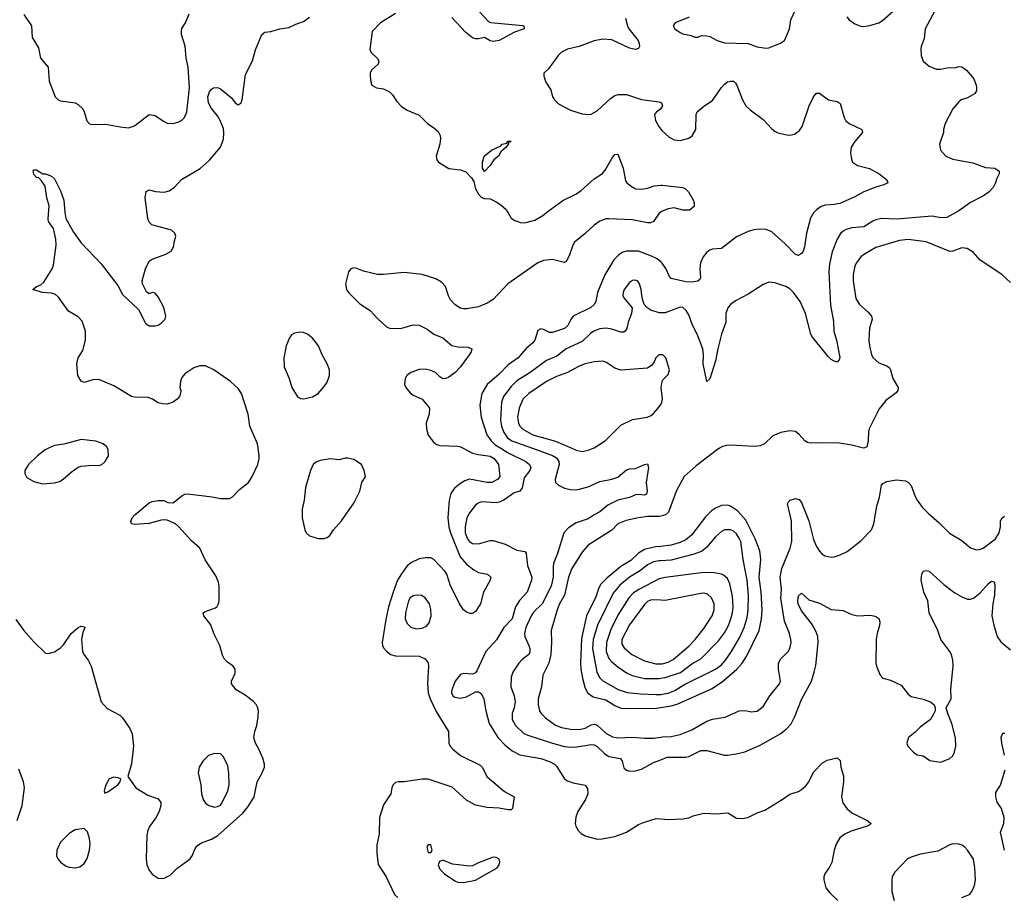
# Model space of a CAD drawing. Header units: inches. Extents: x 1834610 to 2027685, y 642842 to 774116.
# Tile 330 of 632: x 1925676 to 1932317, y 706971 to 712891. Entities that reach past the tile are written whole.
import ezdxf

# ---------------------------------------------------------------- set-up
doc = ezdxf.new("R2010")
doc.units = ezdxf.units.IN
doc.header["$MEASUREMENT"] = 0
for name, color, linetype in [('B9720', 7, 'Continuous'), ('B9721', 7, 'Continuous'), ('B9730', 7, 'Continuous'), ('B9731', 7, 'Continuous')]:
    doc.layers.add(name, color=color, linetype=linetype)

msp = doc.modelspace()

# ---------------------------------------------------------------- linework, layer by layer
at = {"layer": 'B9720', "color": 5}
for points, elevation in [([(1925650, 708844), (1925703, 708770), (1925770, 708693.4), (1925850, 708618.8), (1925870, 708616), (1925910, 708626.8), (1925950, 708654), (1925970, 708674.8), (1926022.9, 708750), (1926070, 708790.5), (1926090, 708799.1), (1926110, 708796), (1926114, 708790), (1926102, 708758), (1926093.4, 708710), (1926099.5, 708630), (1926108.1, 708608.1), (1926138, 708570), (1926157.1, 708530), (1926226, 708290), (1926265.8, 708245.8), (1926350, 708199.1), (1926370, 708182.8), (1926419.1, 708110), (1926433.4, 708073.4), (1926443.2, 707990), (1926428.8, 707871.2), (1926406, 707786), (1926458.8, 707710), (1926539.2, 707659.2), (1926610, 707634.4), (1926626.7, 707610), (1926628.8, 707590), (1926616, 707550), (1926593.3, 707506.7), (1926550.2, 707449.8), (1926539.1, 707420.9), (1926533.8, 707390), (1926529.1, 707230), (1926533.4, 707190), (1926550, 707153.4), (1926568.3, 707128.3), (1926610, 707100.4), (1926630, 707097.1), (1926650, 707100.5), (1926690, 707120.7), (1926734.7, 707165.2), (1926824.7, 707230), (1926838.3, 707250), (1926860.3, 707299.7), (1926877.4, 707322.6), (1926902.3, 707337.7), (1926970, 707362.7), (1927011.6, 707388.4), (1927181.9, 707538.1), (1927216.6, 707583.4), (1927257.2, 707650), (1927276.4, 707750), (1927311.1, 707810), (1927326.6, 707850), (1927326.9, 707870), (1927316, 707910), (1927289.7, 707970), (1927265.7, 708010), (1927255, 708050), (1927261.6, 708090), (1927274.7, 708130), (1927283.9, 708190), (1927286.2, 708230), (1927282.6, 708250), (1927271.8, 708271.8), (1927251.7, 708291.7), (1927195.5, 708335.5), (1927136.2, 708370), (1927105.1, 708410), (1927103.7, 708430), (1927130, 708482), (1927129.5, 708510), (1927114.5, 708530), (1927076.6, 708556.6), (1927057, 708577), (1927044.4, 708604.4), (1927025.3, 708670), (1926985.8, 708750), (1926964.4, 708810), (1926917, 708870), (1926913.2, 708890), (1926922.4, 708897.6), (1926996.3, 708923.7), (1927007.7, 708932.3), (1927016.2, 708950), (1927020.5, 708970), (1927021.6, 709070), (1927016.6, 709096.6), (1926999.1, 709139.1), (1926926.7, 709246.7), (1926890, 709325.2), (1926835.3, 709375.3), (1926749.3, 709470), (1926726, 709490), (1926670, 709514), (1926650, 709516.9), (1926630, 709515.4), (1926550, 709491.5), (1926450, 709484.7), (1926429.2, 709490), (1926425.1, 709505.1), (1926434.5, 709530), (1926452.3, 709550), (1926548.5, 709631.5), (1926570, 709641.6), (1926610, 709648), (1926647.3, 709647.3), (1926674.4, 709634.4), (1926710, 709630.8), (1926770, 709679.1), (1926790, 709690.6), (1926810, 709693.4), (1926973.2, 709673.2), (1927030, 709660.7), (1927090, 709661), (1927110, 709671.3), (1927158.4, 709721.6), (1927219.3, 709770), (1927243.7, 709810), (1927280.9, 709890), (1927292, 709930), (1927292, 709950), (1927284.9, 710000)], 420), ([(1925870.3, 710000), (1925847.7, 709990), (1925795.5, 709950), (1925734, 709890), (1925711, 709850), (1925711.3, 709830), (1925723.5, 709803.5), (1925770, 709774.8), (1925830, 709760.7), (1925910, 709767.3), (1925944.1, 709775.9), (1925969.5, 709790.5), (1926022, 709838), (1926070, 709872.7), (1926090, 709879.3), (1926170, 709885.5), (1926210, 709883.8), (1926230, 709890.6), (1926252.3, 709910), (1926275.1, 709950), (1926272.9, 709987.1), (1926267.1, 710000)], 440), ([(1928667.5, 710000), (1928730, 709966.7), (1928770, 709957), (1928850, 709946.8), (1928876.1, 709930), (1928904.7, 709890), (1928913.2, 709830), (1928913.4, 709810), (1928899, 709790), (1928860.7, 709770), (1928830.1, 709769.9), (1928710, 709791), (1928678.8, 709781.2), (1928641.5, 709758.5), (1928607.8, 709730), (1928584.8, 709695.2), (1928571.8, 709650), (1928564.3, 709530), (1928570.6, 709470), (1928580.6, 709430), (1928647.6, 709267.6), (1928690, 709217.6), (1928739.5, 709179.5), (1928770, 709163.1), (1928831, 709150), (1928852.7, 709130), (1928850.3, 709110), (1928805.3, 709030), (1928783.9, 708950), (1928750, 708898.7), (1928730, 708884.7), (1928713.5, 708886.5), (1928690, 708895.4), (1928669.6, 708910), (1928641.7, 708950), (1928579.8, 709079.8), (1928555.8, 709150), (1928543.4, 709170), (1928470, 709249.8), (1928450, 709261.4), (1928410, 709261.8), (1928370, 709253.8), (1928319.6, 709230), (1928290, 709207.7), (1928250, 709153.3), (1928224.5, 709110), (1928194.6, 709030), (1928162.9, 708930), (1928144.4, 708844.4), (1928120.8, 708690), (1928122.4, 708670), (1928130, 708653), (1928150, 708630.3), (1928178, 708610), (1928210, 708600.7), (1928370, 708597.1), (1928410, 708579), (1928430, 708553), (1928433.4, 708530), (1928425.8, 708410), (1928430.9, 708350), (1928443.7, 708310), (1928485.3, 708225.3), (1928567.3, 708090), (1928570.1, 708010.1), (1928580.2, 707990), (1928598.2, 707970), (1928650, 707928.1), (1928782.4, 707862.4), (1928795.3, 707850), (1928830, 707784.4), (1928945.8, 707685.8), (1929010.6, 707650), (1929000.7, 707570), (1928990, 707560.9), (1928970, 707561.3), (1928910, 707573.3), (1928830, 707577.6), (1928750, 707592.3), (1928690, 707626), (1928593.5, 707713.5), (1928430, 707769), (1928390, 707768.9), (1928269.6, 707749.6), (1928230, 707749.3), (1928210, 707745.2), (1928192.8, 707727.2), (1928184.9, 707710), (1928179.1, 707670), (1928130, 707594), (1928102.8, 707510), (1928100.2, 707399.8), (1928083.9, 707323.9), (1928083.7, 707270), (1928093, 707193), (1928146.7, 707110), (1928203, 706990), (1928226.8, 706970)], 420), ([(1928921, 710000), (1928970, 709969.1), (1929090, 709911.5), (1929114, 709890), (1929122.8, 709870), (1929116.1, 709850), (1929078.3, 709801.6), (1929065.9, 709734.1), (1929050, 709711.1), (1929010, 709699.8), (1928940.9, 709650), (1928910, 709636.5), (1928890, 709632.8), (1928790, 709638.4), (1928769.4, 709630.6), (1928750, 709615.8), (1928710, 709564.7), (1928692.9, 709530), (1928679.8, 709470), (1928680.9, 709430), (1928696.6, 709390), (1928710, 709371.3), (1928730, 709358.6), (1928770, 709354.5), (1928850, 709377.7), (1928870, 709378.5), (1928950, 709353.8), (1929030, 709312.9), (1929083.1, 709303.1), (1929093.1, 709290), (1929101.2, 709210), (1929130.2, 709130), (1929128.6, 709110), (1929099.3, 709030), (1929047.8, 708972.2), (1929019.3, 708930), (1928996.6, 708850), (1928941.3, 708790), (1928892.9, 708707.1), (1928819.1, 708630), (1928760.3, 708499.8), (1928750, 708486), (1928730, 708477), (1928670, 708480.7), (1928650, 708474), (1928614, 708430), (1928590.4, 708370), (1928587.9, 708350), (1928598, 708330), (1928610, 708322), (1928650, 708314), (1928690, 708322.4), (1928750, 708357.3), (1928770, 708357.3), (1928781, 708350), (1928790, 708342.8), (1928807.2, 708307.2), (1928819.1, 708230), (1928842.5, 708142.6), (1928901.8, 708050), (1928950, 707998.2), (1928998.7, 707958.7), (1929050, 707931.1), (1929190, 707906.5), (1929250, 707888.1), (1929283.1, 707870), (1929296.7, 707856.7), (1929350.6, 707770), (1929370, 707757.6), (1929410, 707743.1), (1929490, 707727.7), (1929505.3, 707705.3), (1929507.2, 707670), (1929491.7, 707630), (1929439.5, 707550), (1929427.7, 707512.3), (1929422.4, 707470), (1929426, 707450), (1929442.9, 707422.9), (1929462.3, 707402.3), (1929490, 707384.9), (1929570, 707363), (1929605.2, 707365.2), (1929690, 707381.6), (1929770, 707410.6), (1929850, 707462), (1929883.3, 707476.7), (1929970, 707502), (1930000, 707499.6)], 440), ([(1929135, 710000), (1929270, 709951.8), (1929295.8, 709935.8), (1929311.5, 709910), (1929313.7, 709890), (1929287.8, 709790), (1929290.4, 709770), (1929310.5, 709750), (1929350, 709731.6), (1929390, 709722.4), (1929430, 709719.7), (1929450, 709723.2), (1929510, 709740.7), (1929590, 709776.5), (1929670, 709792.3), (1929710, 709805.5), (1929770, 709855.3), (1929790, 709862), (1929830, 709862.6), (1929890, 709890.3), (1929910, 709894), (1929916.5, 709870), (1929902.4, 709770), (1929908.9, 709711.1), (1929903, 709690), (1929890, 709682.6), (1929850, 709687.9), (1929830, 709685.8), (1929790, 709667.8), (1929709.6, 709650.4), (1929643.9, 709616), (1929590, 709571.9), (1929550, 709551.7), (1929510, 709524.1), (1929430, 709497.7), (1929377.7, 709462.3), (1929345.8, 709430), (1929302.6, 709290), (1929277.8, 709230), (1929273.7, 709206.3), (1929274.2, 709130), (1929261.7, 709070), (1929199.1, 708950), (1929144, 708896), (1929125.1, 708870), (1929090.1, 708790), (1929081, 708750), (1929083.5, 708730), (1929111.1, 708670), (1929116.9, 708650), (1929116.4, 708623.6), (1929110, 708609.7), (1929065.3, 708574.7), (1929042.3, 708550), (1929003.2, 708490), (1928990, 708456), (1928987.7, 708390), (1929010.2, 708330), (1929016.8, 708290), (1929012.2, 708250), (1928997.8, 708210), (1928998.4, 708170), (1929019.2, 708130), (1929076.9, 708076.9), (1929104, 708064), (1929270, 708011.6), (1929350, 707989.5), (1929390, 707984.1), (1929433.6, 707986.4), (1929530, 708002.3), (1929550, 708000.2), (1929570, 707989.2), (1929621.2, 707941.2), (1929650, 707921.8), (1929727.6, 707907.6), (1929739.5, 707890), (1929750, 707844), (1929767.8, 707827.7), (1929790, 707821.3), (1929830, 707824.6), (1929870, 707836), (1929950, 707880.2), (1930000, 707899.2)], 460), ([(1929400.4, 710000), (1929430, 709987.3), (1929470, 709978.5), (1929510, 709986), (1929543.4, 710000)], 480), ([(1930000, 709542.1), (1929990, 709539.6), (1929910, 709538.8), (1929850, 709531.8), (1929767.7, 709512.3), (1929710.5, 709489.5), (1929670, 709448.2), (1929510, 709346.6), (1929470, 709299.2), (1929399, 709190), (1929377.9, 709130), (1929351.2, 709010), (1929316.8, 708950), (1929300.7, 708910), (1929259.7, 708770), (1929263.9, 708690), (1929258.7, 708610), (1929244.3, 708550), (1929205, 708470), (1929195.2, 708390), (1929174, 708310), (1929172.2, 708270), (1929181.3, 708230), (1929192.8, 708210), (1929221.6, 708181.6), (1929290, 708132.6), (1929330, 708116.1), (1929390, 708105.6), (1929450, 708103.1), (1929490, 708112.1), (1929530, 708135), (1929550, 708138.8), (1929570, 708132.1), (1929630, 708077.8), (1929674.1, 708054.1), (1929710, 708047.8), (1929810, 708050.7), (1929890, 708043.5), (1929950, 708044.5), (1930000, 708051.6)], 480), ([(1930000, 709338.4), (1929965.1, 709334.9), (1929890, 709316.9), (1929850, 709291.9), (1929797.1, 709242.9), (1929730, 709201.4), (1929635.2, 709124.8), (1929596.7, 709083.3), (1929582.5, 709057.5), (1929561.6, 708998.4), (1929499.1, 708870), (1929464.3, 708715.7), (1929459.6, 708550), (1929461.6, 708510), (1929472.2, 708450), (1929487.6, 708387.6), (1929505.8, 708350), (1929544.1, 708324.1), (1929630, 708303.8), (1929690, 708264.1), (1929730, 708247.9), (1929770, 708243.6), (1929970, 708248), (1930000, 708252.4)], 520), ([(1930000, 709241.7), (1929990, 709241.2), (1929950, 709234), (1929910, 709213.6), (1929863.9, 709176.1), (1929788.5, 709130), (1929723.4, 709076.6), (1929678, 709022), (1929573.1, 708806.9), (1929543.6, 708710), (1929540.5, 708650), (1929569.6, 708489.6), (1929590, 708452.4), (1929610, 708431.9), (1929713.2, 708373.2), (1929772.9, 708352.9), (1929862.8, 708342.8), (1929970, 708338.5), (1930000, 708339.9)], 540), ([(1930000, 709121.3), (1929990, 709118.7), (1929852, 709048), (1929815.6, 709024.4), (1929785.4, 708990), (1929710, 708875.3), (1929662.4, 708777.6), (1929633.3, 708690), (1929631, 708630), (1929650, 708582.3), (1929670, 708558.6), (1929710, 708526.2), (1929770, 708485.6), (1929807.9, 708467.9), (1929890, 708447), (1929990, 708446.7), (1930000, 708448.7)], 560), ([(1930000, 708975.4), (1929950, 708978.5), (1929930, 708975.5), (1929910, 708965.7), (1929890, 708946.6), (1929790, 708808.8), (1929737.3, 708710), (1929738.3, 708678.3), (1929752.9, 708652.9), (1929804.9, 708610), (1929890, 708567.3), (1929965.7, 708545.7), (1930000, 708545.9)], 580), ([(1925658.5, 707490), (1925691.3, 707590), (1925708.2, 707710), (1925701.3, 707750), (1925670, 707835.1)], 420)]:
    msp.add_lwpolyline(points, dxfattribs=dict(at, elevation=elevation))
for points, elevation in [([(1927890, 709934), (1927870, 709934), (1927830, 709922), (1927770, 709929.2), (1927702.5, 709917.5), (1927673.7, 709906.3), (1927656, 709890), (1927636.3, 709850), (1927604.1, 709735.9), (1927594.9, 709650), (1927580.5, 709590), (1927581.3, 709530), (1927598, 709450), (1927607.3, 709430), (1927630, 709408.2), (1927690, 709390.4), (1927729.5, 709390.5), (1927750, 709399.1), (1927767.5, 709412.5), (1927792.7, 709450), (1927846, 709510), (1927929.2, 709630), (1927969, 709710), (1927984, 709770), (1928009, 709810), (1927999.3, 709850), (1927981.2, 709890), (1927930, 709924)], 420), ([(1928350, 709009.7), (1928330, 709003.5), (1928310.4, 708990), (1928299, 708970), (1928278.2, 708890), (1928274.9, 708850), (1928290, 708817.1), (1928313.6, 708793.6), (1928350, 708781.7), (1928390, 708786.3), (1928420.4, 708799.6), (1928438.2, 708821.8), (1928450.9, 708869.1), (1928450, 708915.3), (1928439.7, 708950), (1928410, 708991.8), (1928386.6, 709006.6)], 440), ([(1926990, 707942), (1926950, 707926.6), (1926910.4, 707889.7), (1926886.4, 707850), (1926880.4, 707810), (1926897, 707730), (1926902, 707670), (1926912.7, 707630), (1926930, 707605.5), (1926950.8, 707590), (1926990, 707580.3), (1927010, 707583.1), (1927030, 707592.7), (1927042, 707610), (1927079.8, 707690), (1927088.7, 707730), (1927086.6, 707806.6), (1927078.8, 707858.8), (1927050, 707919), (1927030, 707938)], 440), ([(1926310, 707780.9), (1926278.8, 707770), (1926256, 707730), (1926246, 707690), (1926250, 707674), (1926270, 707682), (1926337.2, 707730), (1926354, 707750), (1926358, 707770), (1926338, 707778)], 420), ([(1926110, 707436), (1926050, 707425.6), (1926010, 707401.3), (1925950, 707343.6), (1925925.8, 707290), (1925924.7, 707250), (1925932.9, 707230), (1925950, 707208.9), (1925990, 707181.3), (1926010, 707173.8), (1926050, 707169.2), (1926082.4, 707177.6), (1926110, 707199.5), (1926130, 707233.4), (1926145.8, 707290), (1926150.9, 707330), (1926147, 707367), (1926133.4, 707413.4)], 420), ([(1928450, 707326), (1928430, 707326), (1928422, 707310), (1928430, 707274), (1928450, 707274), (1928458, 707290)], 440), ([(1928870, 707241.2), (1928770, 707204), (1928730, 707184), (1928710, 707181.2), (1928595.1, 707195.1), (1928530, 707222), (1928506.4, 707213.6), (1928498.8, 707190), (1928510, 707161), (1928541, 707130), (1928610, 707082), (1928630, 707073.4), (1928670, 707070.6), (1928750, 707087.3), (1928896, 707170), (1928909.2, 707190), (1928914, 707210), (1928909, 707229), (1928890, 707239)], 440)]:
    msp.add_lwpolyline(points, close=True, dxfattribs=dict(at, elevation=elevation))
at = {"layer": 'B9721', "color": 5}
for points, elevation in [([(1928742, 712982), (1928838.3, 712878.3), (1928851.8, 712871.8), (1929070, 712852.4), (1929076, 712850), (1929078, 712830), (1929013.9, 712806.1), (1928910, 712751), (1928870, 712744.1), (1928848.2, 712748.2), (1928810, 712769.7), (1928770, 712761.5), (1928750, 712761.5), (1928730, 712768.5), (1928684.5, 712804.5), (1928590, 712905.3)], 420), ([(1925704.6, 712924.6), (1925754.9, 712850), (1925760.3, 712770), (1925801.6, 712701.6), (1925816, 712630), (1925867.2, 712570), (1925875.3, 712475.3), (1925914.8, 712370), (1925932.5, 712352.5), (1925950, 712343.8), (1926050, 712330.4), (1926070, 712319.1), (1926100.5, 712290), (1926110.4, 712270), (1926127.9, 712207.9), (1926147.3, 712187.3), (1926170, 712182.8), (1926253.6, 712186.4), (1926352.7, 712167.3), (1926410, 712161.3), (1926450, 712174.9), (1926550, 712250.7), (1926590, 712244.9), (1926645.1, 712205.1), (1926670, 712193), (1926710, 712190.4), (1926750, 712201.6), (1926770, 712213), (1926788.4, 712231.6), (1926804, 712270), (1926820.2, 712430), (1926812.1, 712570), (1926798, 712630), (1926791.1, 712711.1), (1926768, 712790), (1926767, 712813), (1926770, 712830.6), (1926793.3, 712870), (1926819.5, 712930)], 440), ([(1927284.9, 710000), (1927280.7, 710030), (1927228.7, 710148.7), (1927217.6, 710230), (1927171, 710370), (1927150, 710403.6), (1927098.7, 710450), (1926985.1, 710530), (1926930, 710555.4), (1926890, 710555.1), (1926850, 710542.3), (1926790, 710501.1), (1926770, 710476.2), (1926760.3, 710450), (1926756.4, 710410), (1926761.6, 710390), (1926760.5, 710370), (1926753.4, 710350), (1926737.3, 710330), (1926710.8, 710310), (1926670, 710298.4), (1926639.1, 710299.1), (1926610, 710307.3), (1926571, 710331), (1926542.3, 710342.3), (1926450, 710344.2), (1926430, 710349.8), (1926310, 710420.2), (1926210, 710462.9), (1926170, 710462.4), (1926110, 710444.2), (1926090, 710451.8), (1926067.2, 710490), (1926061, 710570), (1926069.6, 710610), (1926101.3, 710658.7), (1926119.6, 710730), (1926118.9, 710790), (1926097.2, 710857.3), (1926070, 710887.3), (1926005.5, 710925.5), (1925938.4, 711018.4), (1925917, 711037), (1925890, 711045.1), (1925828, 711050), (1925764, 711070), (1925788.7, 711090), (1925818.3, 711101.7), (1925839.5, 711120.5), (1925894.3, 711210), (1925904.7, 711235.3), (1925922, 711370), (1925919.1, 711410), (1925902.7, 711482.7), (1925871, 711530), (1925867.2, 711547.2), (1925875.5, 711635.5), (1925859.7, 711690), (1925846.9, 711766.9), (1925823.6, 711803.6), (1925803.7, 711823.7), (1925790, 711827.3), (1925770, 711846.6), (1925767.2, 711872.8), (1925770, 711878), (1925790, 711878), (1925830.9, 711850.9), (1925850, 711850.7), (1925890, 711834.9), (1925910, 711816.3), (1925950, 711737.3), (1925973.1, 711673.1), (1925979.1, 711590), (1925987.6, 711550), (1926038.4, 711458.4), (1926090, 711385.5), (1926224.8, 711244.8), (1926337.8, 711097.8), (1926370, 711036.3), (1926477, 710937), (1926523.4, 710843.4), (1926550, 710826.8), (1926590, 710826.8), (1926610, 710830.8), (1926630, 710842.8), (1926656, 710870), (1926660.9, 710890), (1926647, 710950), (1926610, 711021.2), (1926590, 711046), (1926568.4, 711051.6), (1926550, 711041.2), (1926530, 711054), (1926502.9, 711110), (1926502, 711130), (1926524.5, 711210), (1926550, 711261), (1926570, 711276.3), (1926662, 711310), (1926698, 711330), (1926716.4, 711363.6), (1926718, 711390), (1926728.7, 711430), (1926722, 711450), (1926699, 711470), (1926582, 711502), (1926567.9, 711507.9), (1926550, 711525.2), (1926540.5, 711550), (1926522.4, 711690), (1926527.9, 711732.1), (1926550, 711743), (1926592.8, 711732.8), (1926650, 711727), (1926683.8, 711736.2), (1926720.1, 711759.9), (1926766.3, 711813.7), (1926892.5, 711887.5), (1926956.1, 711943.9), (1927029.7, 712030.3), (1927050, 712084.7), (1927053.2, 712126.8), (1927050, 712156), (1927028, 712210), (1927010, 712241.1), (1926970, 712291.3), (1926948.9, 712330), (1926944.2, 712370), (1926956.2, 712403.8), (1926970, 712422), (1926984, 712430), (1927010, 712432.4), (1927030, 712423.7), (1927103.5, 712363.5), (1927130, 712329.1), (1927150, 712316.5), (1927169.6, 712330), (1927176, 712350), (1927199.5, 712520.5), (1927247, 712613), (1927267.3, 712687.3), (1927309.7, 712790.3), (1927330, 712806), (1927370, 712810.4), (1927430, 712828), (1927490, 712838), (1927538.9, 712861.1), (1927590, 712878), (1927630, 712908)], 420), ([(1928210, 712932), (1928108.8, 712870), (1928053.4, 712810), (1928038, 712690), (1928046, 712670), (1928086, 712630), (1928098, 712610), (1928093, 712590), (1928048.5, 712550), (1928040.4, 712530), (1928039.3, 712510), (1928043.8, 712470), (1928051, 712450), (1928082, 712430), (1928130, 712424), (1928170, 712404), (1928190, 712382.8), (1928218.6, 712338.5), (1928250, 712304.9), (1928290, 712279.3), (1928370, 712247.7), (1928426.8, 712190), (1928470, 712162), (1928497.4, 712137.4), (1928512.7, 712110), (1928514.4, 712090), (1928508.7, 712050), (1928485.3, 711970), (1928490, 711946), (1928500.7, 711930), (1928570, 711887.4), (1928650, 711878.6), (1928684.3, 711864.3), (1928723.4, 711823.4), (1928738.5, 711798.5), (1928750.5, 711750), (1928770, 711714.8), (1928790, 711690.8), (1928810, 711684), (1928850, 711681.6), (1928890, 711663.1), (1928922, 711642), (1928956.5, 711610), (1928991.1, 711551.1), (1929015.1, 711535.1), (1929061.5, 711521.5), (1929090, 711521.6), (1929150, 711538.5), (1929205.4, 711570), (1929240.2, 711599.8), (1929340.5, 711670), (1929426.1, 711713.9), (1929462.3, 711737.7), (1929550, 711817.6), (1929606.2, 711853.8), (1929625.1, 711874.9), (1929670, 711954.8), (1929690, 711981), (1929710, 711984.7), (1929746.7, 711890), (1929763.2, 711803.2), (1929770.5, 711790), (1929810, 711761.3), (1929830, 711750.4), (1929870, 711748.4), (1929910, 711754.9), (1929955.3, 711770), (1930000, 711774.2)], 420), ([(1929761.5, 712901.5), (1929774.9, 712850), (1929784.9, 712830), (1929848, 712750), (1929854.4, 712730), (1929855.5, 712710), (1929850, 712695.3), (1929830, 712689.2), (1929790, 712697.6), (1929670, 712755.8), (1929610, 712759.8), (1929550, 712748.4), (1929450, 712709.7), (1929370, 712692.6), (1929330, 712671.5), (1929308.4, 712650), (1929241.6, 712558.4), (1929211.1, 712528.9), (1929211, 712510), (1929224, 712470), (1929257.6, 712417.6), (1929270.3, 712370), (1929282.6, 712350), (1929310, 712322.6), (1929390, 712280.3), (1929470, 712254.9), (1929510, 712250.4), (1929530, 712254.4), (1929570, 712276.4), (1929661.2, 712358.8), (1929690, 712378.5), (1929713.5, 712386.5), (1929770, 712385.5), (1929870, 712352.4), (1929990, 712337.3), (1930000, 712332.3)], 440), ([(1930000, 712291), (1929995.9, 712284.1), (1929970.9, 712269.1), (1929958, 712250), (1929964.9, 712210), (1929986, 712170), (1930000, 712152.9)], 440), ([(1930000, 711592.2), (1929990, 711586), (1929950.4, 711529.6), (1929930, 711520.9), (1929910, 711520.7), (1929810, 711540.8), (1929650, 711547.4), (1929630, 711546.4), (1929590, 711530.8), (1929550, 711505.6), (1929490.6, 711449.4), (1929417.3, 711390), (1929406, 711370), (1929382.5, 711297.5), (1929361.1, 711258.9), (1929347.5, 711252.5), (1929270, 711273.8), (1929210, 711266), (1929170, 711251.5), (1928969.4, 711110), (1928870, 711003.1), (1928830, 710978), (1928770, 710954), (1928690, 710940.7), (1928670, 710939.5), (1928645.8, 710945.8), (1928610, 710969.4), (1928581.3, 711001.3), (1928567.6, 711027.6), (1928548.2, 711090), (1928520.9, 711120.9), (1928482.3, 711142.3), (1928390.9, 711170.9), (1928270, 711186.1), (1928130, 711171.7), (1928090, 711171.7), (1927994, 711194), (1927950, 711212.8), (1927930, 711216.3), (1927910, 711209.4), (1927893, 711190), (1927874.4, 711110), (1927880.4, 711070), (1927893.4, 711050), (1927970, 710974), (1928040.4, 710930), (1928090, 710874.9), (1928150, 710819.3), (1928170.4, 710810.4), (1928227.7, 710807.7), (1928254, 710810), (1928330, 710831.8), (1928370, 710830.3), (1928423.9, 710803.9), (1928470, 710768.4), (1928530, 710745.5), (1928590, 710693.4), (1928630, 710683.8), (1928700.7, 710680.7), (1928724.7, 710670), (1928720.7, 710650), (1928708, 710630), (1928648.7, 710550), (1928610, 710509.6), (1928570, 710479.5), (1928550, 710469.4), (1928530, 710469.3), (1928510, 710480.9), (1928480.7, 710510), (1928450, 710524.8), (1928410, 710533.4), (1928370, 710531.9), (1928313.7, 710510), (1928288.2, 710491.8), (1928274.9, 710470), (1928270.3, 710430), (1928279.6, 710410), (1928310, 710374), (1928330, 710357.6), (1928390.2, 710330.2), (1928436.2, 710276.2), (1928439.3, 710270), (1928437, 710230), (1928418, 710170), (1928419.7, 710130), (1928430, 710088.5), (1928470, 710039.1), (1928490, 710025.4), (1928510, 710019.3), (1928630, 710013.8), (1928650, 710009.3), (1928667.5, 710000)], 420), ([(1930000, 711256.9), (1929976.7, 711276.6), (1929936.7, 711296.7), (1929850, 711329.8), (1929770, 711328.5), (1929740.4, 711319.6), (1929716.4, 711303.6), (1929682.6, 711270), (1929622.4, 711170), (1929572.6, 711050), (1929562, 710990), (1929551.4, 710968.6), (1929528.5, 710950), (1929410.1, 710889.9), (1929392.3, 710867.7), (1929373, 710827), (1929350, 710807.3), (1929270, 710779.8), (1929250, 710781.3), (1929210, 710800.9), (1929190, 710805.2), (1929170, 710793.2), (1929150.3, 710730), (1929137.4, 710710), (1929089, 710670), (1929038.5, 710610), (1928970, 710562.3), (1928910, 710498.8), (1928829.5, 710430.5), (1928793.8, 710370), (1928779.7, 710290), (1928788.4, 710210), (1928827.2, 710090), (1928855, 710050), (1928883.6, 710023.6), (1928921, 710000)], 440), ([(1930000, 710913.2), (1929990, 710912.9), (1929932.2, 710932.2), (1929905.2, 710950), (1929889, 710970), (1929873.8, 711013.8), (1929867.3, 711070), (1929855.6, 711110), (1929846, 711126), (1929830, 711134.3), (1929810, 711132.3), (1929790, 711118.7), (1929753.4, 711070), (1929745.8, 711050), (1929744.4, 711030), (1929750, 711014), (1929806.8, 710946.8), (1929803, 710910), (1929779.5, 710850), (1929771.4, 710808.6), (1929760.5, 710790), (1929750, 710783), (1929730, 710783.1), (1929670, 710802.5), (1929629, 710809), (1929590, 710805.8), (1929549.5, 710790.5), (1929525.2, 710774.8), (1929470, 710720.6), (1929361.7, 710670), (1929298.6, 710621.4), (1929228.4, 710591.6), (1929118.8, 710510), (1929030, 710454.9), (1928990, 710416), (1928939.5, 710350), (1928925.3, 710310), (1928919.3, 710190), (1928925.7, 710150), (1928938.9, 710110), (1928966, 710070), (1928995, 710050), (1929135, 710000)], 460), ([(1930000, 710630), (1929986.8, 710630), (1929967.7, 710610), (1929956.4, 710583.6), (1929939.5, 710560.5), (1929910, 710540.9), (1929730, 710527.4), (1929690, 710540.4), (1929630, 710580.4), (1929610, 710587.3), (1929550, 710583.8), (1929490, 710569.8), (1929450, 710554.3), (1929370.1, 710509.9), (1929296.3, 710483.7), (1929230.3, 710450), (1929110, 710369.8), (1929070, 710330.9), (1929043.9, 710270), (1929034, 710210), (1929039.8, 710170), (1929049.6, 710149.6), (1929068.8, 710128.8), (1929136, 710090), (1929290, 710047.2), (1929400.4, 710000)], 480), ([(1929543.4, 710000), (1929550, 710002.7), (1929628.3, 710051.7), (1929730, 710154.9), (1929810, 710194.4), (1929908, 710210), (1929930, 710219.3), (1929950, 710234.4), (1929990, 710278.4), (1930000, 710296)], 480), ([(1926267.1, 710000), (1926262.7, 710010), (1926239, 710030), (1926190, 710047.3), (1926090, 710059.6), (1925973.3, 710026.7), (1925910, 710017.6), (1925870.3, 710000)], 440)]:
    msp.add_lwpolyline(points, dxfattribs=dict(at, elevation=elevation))
at = {"layer": 'B9721', "color": 5, "elevation": 420}
for points in [[(1928810, 711866), (1928798, 711890), (1928798, 711930), (1928808.7, 711970), (1928858, 712010), (1928920.4, 712039.6), (1928930, 712050.8), (1928962, 712058), (1928970, 712071), (1928990, 712072), (1928986, 712066), (1928974, 712066), (1928974, 712054), (1928958, 712030), (1928921, 711999), (1928904.7, 711970), (1928874.8, 711945.2), (1928850, 711908)], [(1927570, 710783.5), (1927530, 710776.8), (1927510, 710764), (1927495, 710744.9), (1927473.2, 710690), (1927456.3, 710610), (1927459.2, 710550), (1927492.4, 710470), (1927511.5, 710410), (1927550, 710347.7), (1927570, 710335.5), (1927590, 710334.4), (1927650, 710347.2), (1927690, 710370.2), (1927730, 710415.6), (1927750, 710446.3), (1927765.2, 710490), (1927764.4, 710530), (1927750, 710569.7), (1927716, 710630), (1927692, 710690), (1927650, 710743.5), (1927618, 710770), (1927590, 710781.4)]]:
    msp.add_lwpolyline(points, close=True, dxfattribs=at)
at = {"layer": 'B9730', "color": 5}
for points, elevation in [([(1930396.9, 710000), (1930374.2, 709985.8), (1930238.3, 709881.7), (1930158, 709810), (1930105.4, 709714.6), (1930051.5, 709570), (1930031.3, 709550), (1930000, 709542.1)], 480), ([(1930000, 708051.6), (1930010, 708053), (1930070, 708055.4), (1930129.9, 708070.1), (1930210, 708100.8), (1930310, 708158.5), (1930350, 708172.4), (1930433.8, 708186.2), (1930530, 708229.1), (1930570, 708231.5), (1930610, 708222), (1930650, 708226.9), (1930690, 708258), (1930736.8, 708330), (1930801.1, 708410), (1930808.4, 708430), (1930794.2, 708510), (1930794.4, 708550), (1930810, 708579), (1930860.4, 708630), (1930870.8, 708650), (1930878.8, 708690), (1930878.4, 708710), (1930868.4, 708750), (1930833.8, 708833.8), (1930810.3, 708989.7), (1930814.7, 709050), (1930805.1, 709130), (1930817.3, 709190), (1930873.8, 709326.2), (1930883.6, 709370), (1930882.9, 709510), (1930855.6, 709624.4), (1930861.3, 709638.7), (1930873.2, 709650), (1930910, 709660.3), (1930918.7, 709658.7), (1930933.3, 709653.3), (1930950, 709633), (1930998, 709510), (1931030, 709383.8), (1931050, 709337.6), (1931070, 709306), (1931087.3, 709287.3), (1931110, 709275.3), (1931150, 709266), (1931170, 709267.4), (1931210, 709280.3), (1931256.3, 709303.7), (1931350, 709374.9), (1931420.5, 709450), (1931438, 709490), (1931458.3, 709610), (1931476.4, 709670), (1931489.7, 709750.3), (1931498, 709762), (1931524.2, 709775.8), (1931590, 709787), (1931650, 709779.5), (1931670.5, 709770), (1931689, 709749), (1931715.6, 709675.6), (1931730.2, 709650), (1931763.4, 709603.4), (1931802.8, 709562.8), (1931878.1, 709498.1), (1931946.8, 709426.8), (1932030, 709376.9), (1932088.7, 709328.7), (1932130, 709315.2), (1932150, 709316.9), (1932174.2, 709325.8), (1932257.7, 709390), (1932283.1, 709430), (1932291, 709470), (1932291.5, 709510), (1932302.9, 709530), (1932318.6, 709541.4)], 480), ([(1930000, 708252.4), (1930070, 708262.8), (1930110, 708274.2), (1930341.9, 708378.1), (1930414.6, 708425.4), (1930513.3, 708510), (1930549.2, 708550), (1930580.1, 708599.9), (1930663.2, 708770), (1930680.4, 708850), (1930684.5, 708910), (1930676.7, 709030), (1930664.7, 709130), (1930674.7, 709250), (1930667.8, 709307.8), (1930637.6, 709390), (1930574.7, 709514.7), (1930518.7, 709578.7), (1930470, 709608.5), (1930450, 709615.2), (1930410, 709613), (1930370, 709595.3), (1930342.8, 709577.2), (1930302.6, 709537.4), (1930207, 709413), (1930170, 709381.5), (1930130, 709363.4), (1930070, 709345.4), (1930000, 709338.4)], 520), ([(1930000, 708339.9), (1930010, 708340.3), (1930050, 708348.8), (1930094.6, 708365.4), (1930156.7, 708403.3), (1930370, 708510.1), (1930410, 708538.7), (1930437.1, 708570), (1930477.1, 708630), (1930533.4, 708726.6), (1930562.7, 708790), (1930582.5, 708857.4), (1930590.4, 708909.6), (1930592.3, 709007.7), (1930583.2, 709110), (1930555.9, 709250), (1930539.2, 709370), (1930530, 709394), (1930510, 709423.8), (1930490, 709441.8), (1930470, 709450.8), (1930431, 709449), (1930410, 709437.6), (1930370, 709402.7), (1930309.2, 709330), (1930275.7, 709304.3), (1930217, 709283), (1930070, 709244.8), (1930000, 709241.7)], 540), ([(1930000, 707899.2), (1930044.1, 707915.9), (1930170, 707915.6), (1930190, 707920.3), (1930270, 707962), (1930310, 707962.4), (1930430, 707930.4), (1930450, 707930.4), (1930510, 707938.4), (1930566.7, 707953.3), (1930670, 707997), (1930810, 708076.9), (1930851.2, 708108.8), (1930879.2, 708140.8), (1930905.3, 708190), (1930950, 708306), (1931015.8, 708430), (1931035.4, 708490), (1931045.1, 708534.9), (1931060.8, 708690), (1931059.3, 708730), (1931046.5, 708766.5), (1931017.5, 708817.5), (1930950, 708902.9), (1930927.2, 708950), (1930924.4, 708970), (1930930, 709004.7), (1930950, 709022.8), (1930998.7, 708978.7), (1931070, 708955.8), (1931150, 708913), (1931230, 708904.9), (1931290, 708878.8), (1931330, 708870.8), (1931410, 708874), (1931434, 708870), (1931450, 708866), (1931470.6, 708850.6), (1931478.8, 708830), (1931475.9, 708804.1), (1931458.8, 708750), (1931454, 708710), (1931450.8, 708550), (1931454.8, 708530), (1931481, 708470), (1931498, 708450), (1931550, 708434.9), (1931621.1, 708401.1), (1931670, 708340.5), (1931690, 708324.9), (1931770, 708308.5), (1931818.8, 708290), (1931844, 708270), (1931850.8, 708250), (1931850.7, 708230), (1931843, 708210), (1931819.1, 708170), (1931750, 708119.6), (1931715.5, 708084.5), (1931670.5, 708050), (1931660.7, 708010), (1931666.8, 707990), (1931704.7, 707950), (1931730, 707931.3), (1931770, 707924.7), (1931814.4, 707894.4), (1931890, 707883), (1931950, 707908.2), (1931970, 707925.5), (1931981.6, 707950), (1931991.5, 707990), (1931987.5, 708047.5), (1931963.9, 708143.9), (1931936, 708210), (1931925.2, 708250), (1931958, 708310), (1931956.1, 708376.1), (1931972.1, 708530), (1931970.9, 708570), (1931960.4, 708610), (1931950, 708629.6), (1931889.6, 708710), (1931869.6, 708770), (1931809.7, 708889.8), (1931801.7, 708970), (1931774.7, 709030), (1931756.9, 709110), (1931762, 709150), (1931770, 709171), (1931790, 709176), (1931810, 709170.8), (1931910, 709080.5), (1931984.2, 709024.2), (1932030, 708998.7), (1932070, 708983.1), (1932090, 708982.4), (1932110, 708988.4), (1932155.4, 709024.6), (1932210, 709088.2), (1932230, 709103), (1932250, 709098.8), (1932253.7, 709073.7), (1932251.1, 709010), (1932239.4, 708950), (1932234.3, 708870), (1932245.8, 708805.8), (1932269.5, 708729.5), (1932294.7, 708694.7), (1932360, 708640)], 460), ([(1930000, 708448.7), (1930030, 708454.7), (1930132.4, 708487.6), (1930210, 708546), (1930270, 708578.8), (1930390, 708701.3), (1930430, 708754.7), (1930456.3, 708803.7), (1930473.2, 708850), (1930483.8, 708890), (1930487.7, 708930), (1930482.9, 709002.9), (1930465.4, 709085.4), (1930450, 709120.5), (1930424.1, 709144.1), (1930410, 709150.8), (1930360.2, 709160.2), (1930290, 709161.7), (1930030.7, 709129.3), (1930000, 709121.3)], 560), ([(1930000, 708545.9), (1930010, 708545.9), (1930050, 708558.3), (1930084.1, 708575.9), (1930190, 708664.5), (1930232.4, 708710), (1930290, 708784.9), (1930346, 708870), (1930360.3, 708910), (1930359.4, 708950), (1930342.2, 708990), (1930314.8, 709014.8), (1930290, 709022.9), (1930270, 709021.4), (1930030, 708973.6), (1930000, 708975.4)], 580), ([(1932319.5, 707930), (1932300.7, 708010), (1932297.2, 708050), (1932302, 708070), (1932310, 708078), (1932321.2, 708078.8)], 440), ([(1930000, 707499.6), (1930050, 707495.5), (1930150, 707500.5), (1930190, 707508), (1930219.5, 707520.5), (1930290, 707538.4), (1930385.4, 707534.6), (1930441, 707541), (1930458, 707538), (1930510, 707504.9), (1930550, 707502), (1930588, 707510), (1930650, 707540.7), (1930701, 707559), (1930819, 707630), (1930870, 707666.8), (1930930, 707684.9), (1930950, 707697.3), (1930977.7, 707722.3), (1930998, 707750), (1931030, 707814.8), (1931090, 707878), (1931123.1, 707896.9), (1931190, 707912), (1931210, 707894), (1931214.9, 707850), (1931232, 707790), (1931233.1, 707750), (1931218.7, 707650), (1931227.5, 707607.5), (1931255.5, 707570), (1931290, 707541.1), (1931391.3, 707490), (1931418.8, 707470), (1931410, 707459), (1931392, 707450), (1931283.8, 707416.2), (1931242.3, 707397.7), (1931208.5, 707371.5), (1931182.8, 707330), (1931170.2, 707289.8), (1931154, 707206), (1931140.7, 707179.3), (1931106, 707130), (1931099.3, 707110), (1931099.1, 707090), (1931114.6, 707034.6), (1931141.4, 707001.4), (1931194.8, 706950)], 440), ([(1932318.3, 707290), (1932292.8, 707410), (1932314.3, 707470), (1932315.8, 707510), (1932297.6, 707570), (1932270, 707614), (1932259.5, 707650), (1932261.2, 707678.8), (1932291.5, 707728.5), (1932324.2, 707830)], 440), ([(1932030, 706970.4), (1932082.7, 706990), (1932098.4, 707010), (1932116.9, 707050), (1932122.4, 707090), (1932119.7, 707170), (1932110, 707229.2), (1932069.6, 707290), (1932050, 707311.6), (1932030, 707322.4), (1932010, 707329.6), (1931970, 707331.6), (1931950, 707325.6), (1931870, 707282.9), (1931750, 707262.9), (1931690, 707242.9), (1931664, 707230), (1931579, 707141), (1931560.5, 707110), (1931558, 707090), (1931557.6, 707010), (1931574.3, 706950)], 460)]:
    msp.add_lwpolyline(points, dxfattribs=dict(at, elevation=elevation))
at = {"layer": 'B9731', "color": 5}
for points, elevation in [([(1931848.2, 712950), (1931784.4, 712830), (1931776, 712764), (1931757.6, 712710), (1931754, 712690), (1931756.4, 712650), (1931770, 712611), (1931810, 712576.3), (1931856.7, 712556.7), (1931890, 712556.4), (1931930, 712566.7), (1931990, 712568.4), (1932010, 712574.4), (1932030, 712572.7), (1932063, 712550), (1932111.8, 712491.8), (1932128, 712450), (1932130.5, 712430), (1932130.5, 712410), (1932117.3, 712390), (1932070, 712364.2), (1932026, 712350), (1932010, 712337.2), (1931970, 712289), (1931919.1, 712190), (1931907.3, 712150), (1931906.8, 712130), (1931880.5, 712050), (1931888, 712010), (1931924, 711970), (1931970, 711950.6), (1932104.7, 711924.7), (1932190, 711893), (1932254, 711890), (1932282, 711870), (1932282, 711850), (1932264.5, 711815.5), (1932258.8, 711790), (1932241.6, 711758.4), (1932216.3, 711730), (1932176.7, 711703.3), (1932090, 711656.8), (1932010, 711601), (1931930, 711556.9), (1931890, 711553.7), (1931830, 711565.8), (1931590, 711546.1), (1931489.8, 711549.8), (1931450, 711541.3), (1931430, 711531.9), (1931370, 711493.3), (1931290, 711486.3), (1931250, 711474.6), (1931230, 711464.2), (1931212.1, 711447.9), (1931191, 711410), (1931156.1, 711323.9), (1931138, 711242), (1931133.3, 711190), (1931144.4, 710964.4), (1931165.7, 710854.3), (1931168.4, 710790), (1931184.9, 710730), (1931207.7, 710612.3), (1931204.5, 710595.5), (1931190, 710581.2), (1931170, 710587), (1931150, 710599.5), (1931130, 710619.5), (1931023.5, 710750), (1931012.8, 710770), (1930975.3, 710910), (1930959.3, 710950), (1930941.2, 710990), (1930895.3, 711050), (1930870, 711074.2), (1930844.5, 711090), (1930770, 711116.8), (1930730, 711119.7), (1930690, 711105.1), (1930590, 711039.7), (1930505.1, 710994.9), (1930470.3, 710969.7), (1930452.7, 710947.3), (1930438.9, 710910), (1930438, 710850), (1930410.2, 710769.8), (1930384.7, 710670), (1930370, 710589.2), (1930330, 710468.7), (1930310, 710449.2), (1930286.8, 710570), (1930289, 710630), (1930284.1, 710670), (1930245.6, 710770), (1930213.8, 710830), (1930190, 710899.5), (1930172.1, 710930), (1930150, 710949.7), (1930130, 710952.3), (1930030, 710914), (1930000, 710913.2)], 460), ([(1930191.6, 712908.4), (1930098, 712870), (1930082.8, 712850), (1930096, 712830), (1930130, 712804), (1930150, 712794.8), (1930204.7, 712784.7), (1930230, 712772), (1930250, 712772), (1930275.3, 712784.7), (1930310, 712782.8), (1930330, 712777.3), (1930381, 712750), (1930430, 712734.9), (1930590, 712730.4), (1930650, 712708), (1930710, 712699.3), (1930730, 712701.6), (1930808.7, 712731.3), (1930833.6, 712750), (1930844.7, 712770), (1930867.8, 712830), (1930877.6, 712890), (1930910, 712956)], 460), ([(1931254.4, 712910), (1931270, 712890.5), (1931310, 712862), (1931350, 712847.7), (1931370, 712844.9), (1931410, 712850.4), (1931470, 712870.3), (1931494.7, 712885.3), (1931570.6, 712949.4)], 460), ([(1930000, 712152.9), (1930010, 712140.7), (1930057.5, 712097.5), (1930090, 712080.7), (1930130, 712076.3), (1930189.5, 712090.5), (1930211.8, 712108.2), (1930237.2, 712150), (1930238, 712250), (1930246, 712270), (1930290, 712307.7), (1930350, 712345.5), (1930410, 712432.4), (1930430, 712455.8), (1930450, 712470.4), (1930470, 712476.4), (1930490, 712474.9), (1930503.4, 712463.4), (1930512.4, 712450), (1930550.5, 712350), (1930574, 712310), (1930602.3, 712282.3), (1930690, 712218), (1930750, 712153.4), (1930770, 712138), (1930790, 712128.5), (1930850, 712114.4), (1930870, 712112.4), (1930902.4, 712117.6), (1930936.8, 712143.2), (1930954, 712170), (1931001.7, 712310), (1931030, 712371), (1931050, 712396), (1931070, 712396), (1931131.1, 712351.1), (1931190, 712338), (1931210, 712324.7), (1931238, 712230), (1931248.7, 712208.7), (1931270.4, 712190.3), (1931356, 712150), (1931361, 712130), (1931310, 712069.2), (1931285.5, 712030), (1931280.5, 711990), (1931286.4, 711950), (1931294, 711930), (1931327.8, 711907.7), (1931407.2, 711887.2), (1931474, 711850), (1931526, 711810), (1931532, 711790), (1931503.8, 711776.2), (1931450, 711761.6), (1931370.3, 711729.7), (1931310, 711694.7), (1931208.7, 711651.3), (1931170, 711643), (1931110, 711639.6), (1931082.8, 711630), (1931050, 711607.3), (1931031.4, 711588.6), (1931009.2, 711550.8), (1930983.1, 711450), (1930970, 711358), (1930960.5, 711330), (1930950, 711313.2), (1930930, 711300.9), (1930910, 711307), (1930839.7, 711379.7), (1930750, 711459.1), (1930710, 711474.5), (1930670, 711477.2), (1930627.6, 711472.4), (1930590, 711461.1), (1930510, 711425.4), (1930410, 711347.8), (1930350, 711343), (1930330, 711335.8), (1930310, 711321.6), (1930286.3, 711290), (1930269.1, 711250), (1930264, 711210), (1930268.3, 711151.7), (1930262.8, 711137.2), (1930250, 711126), (1930210, 711120.3), (1930170, 711123.4), (1930070, 711144), (1930058, 711158), (1930033.4, 711213.4), (1930009.2, 711249.2), (1930000, 711256.9)], 440), ([(1930000, 712332.3), (1930004.7, 712330), (1930011.3, 712310), (1930000, 712291)], 440), ([(1930000, 711774.2), (1930010, 711775.2), (1930150, 711758.7), (1930167.3, 711750), (1930187.3, 711730), (1930221, 711670), (1930224.7, 711650), (1930224.7, 711630), (1930193.4, 711606.6), (1930150, 711606.6), (1930090, 711622.7), (1930050, 711615.1), (1930010, 711598.4), (1930000, 711592.2)], 420), ([(1932359, 711119), (1932302.4, 711170), (1932151.6, 711270), (1932110, 711319.5), (1932066.6, 711346.6), (1932030, 711351.2), (1931971, 711329), (1931950, 711327.9), (1931790, 711393), (1931670, 711406.9), (1931610, 711401.3), (1931450, 711353.8), (1931374, 711310), (1931350.3, 711290), (1931319.5, 711250), (1931310.2, 711229.8), (1931299, 711170), (1931298, 711130), (1931316.5, 711010), (1931340.3, 710970), (1931398.6, 710918.6), (1931422.4, 710890), (1931426.9, 710870), (1931407.5, 710810), (1931403.9, 710730), (1931407.1, 710690), (1931422, 710630), (1931433.4, 710610), (1931470, 710576.9), (1931530, 710553.1), (1931542, 710542), (1931550.3, 710530), (1931564.9, 710470), (1931602, 710410), (1931600.3, 710390), (1931587.1, 710372.9), (1931518.9, 710321), (1931474.2, 710265.8), (1931405.5, 710130), (1931400.3, 710110), (1931399.5, 710050), (1931390, 710009.2), (1931370, 710000.9), (1931357.5, 710002.5), (1931290, 710020.5), (1931204.9, 710035.1), (1931090, 710037.6), (1931010, 710033.6), (1930990, 710038.4), (1930972.7, 710050), (1930933.7, 710093.7), (1930910, 710112), (1930870, 710118.4), (1930810, 710106), (1930756.9, 710083.1), (1930699.1, 710030), (1930670, 710016.3), (1930630, 710012.4), (1930470, 710021.5), (1930441.4, 710018.6), (1930411.1, 710008.9), (1930396.9, 710000)], 480), ([(1930000, 710296), (1930008, 710310), (1930012.8, 710330), (1930002.7, 710410), (1930009, 710450), (1930016, 710464), (1930050, 710498), (1930059.3, 710530), (1930033.2, 710610), (1930014, 710630), (1930000, 710630)], 480)]:
    msp.add_lwpolyline(points, dxfattribs=dict(at, elevation=elevation))

doc.saveas('drawing.dxf')
